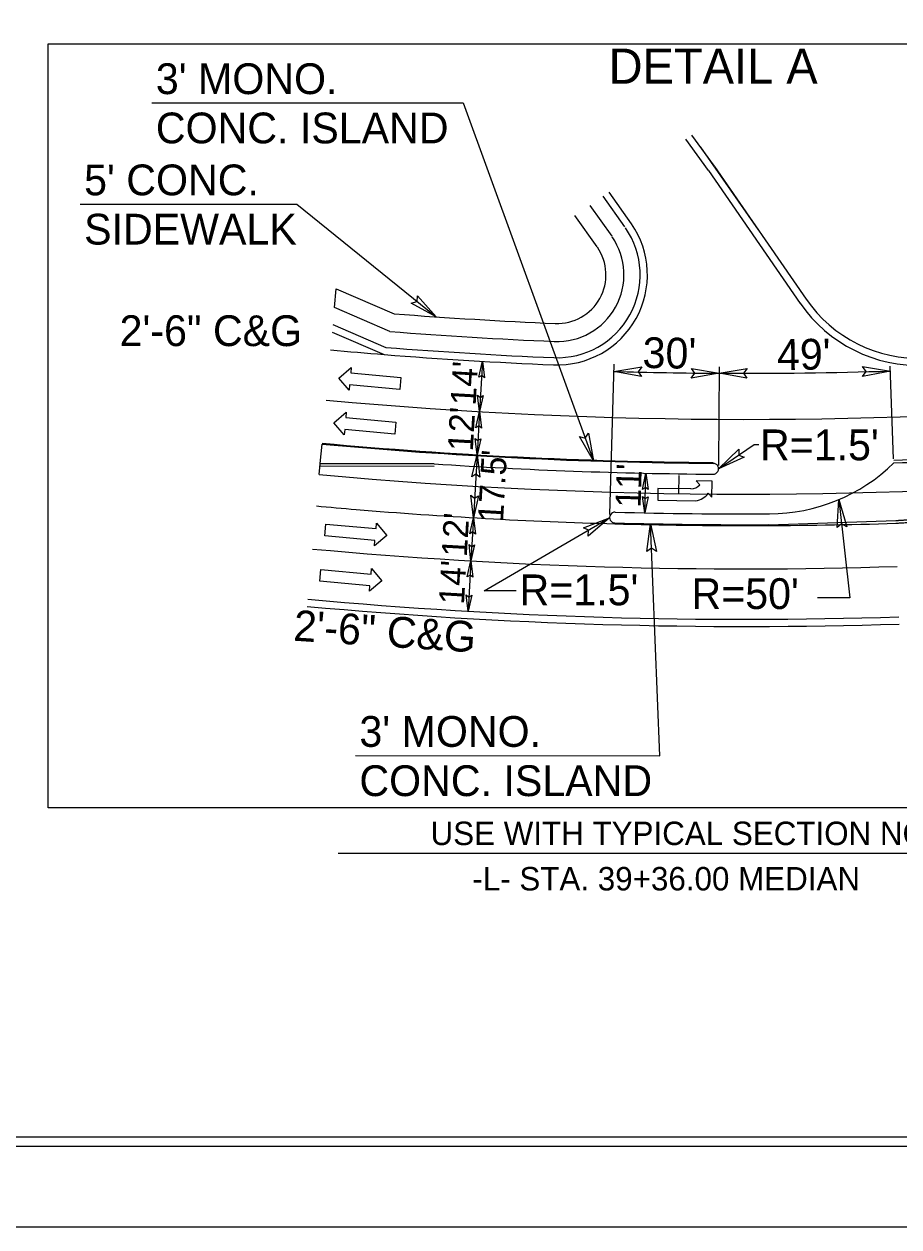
# Model space of a CAD drawing. Extents: x 958711 to 962106, y 831169 to 840840.
# Drawn here: x 959005 to 959247.9, y 832393.8 to 832727.7 of the extents above; entities that cross this region are included whole.
import ezdxf

# ---------------------------------------------------------------- set-up
doc = ezdxf.new("R2010")
doc.units = 0
for name, color, linetype in [('Old_Level_1', 7, 'Continuous'), ('Old_Level_3', 7, 'Continuous'), ('Prop Conc 1ft 6in Curb and Gutter', 7, 'Continuous'), ('Prop Conc 2ft 6in Curb and Gutter', 7, 'Continuous'), ('Prop Conc 4in Sidewalk', 7, 'Continuous'), ('Prop Conc 5in Monolithic Keyed In Island', 7, 'Continuous'), ('Prop Conc Drive Radius Type', 7, 'Continuous'), ('Prop Dimension', 7, 'Continuous'), ('Prop Dimension Text', 7, 'Continuous'), ('Prop EOT', 7, 'Continuous'), ('Prop Horizontal Alignment', 7, 'Continuous'), ('Prop Horizontal Alignment Tick Small', 7, 'Continuous'), ('Prop Lane Arrow CELL', 7, 'Continuous'), ('Prop Lane Lines', 7, 'Continuous'), ('Prop Terminator CELL', 7, 'Continuous'), ('Sheet Plot Border Inside CELL', 7, 'Continuous'), ('Sheet Plot Border Outside CELL', 7, 'Continuous'), ('Sheet Typical CELL', 7, 'Continuous')]:
    doc.layers.add(name, color=color, linetype=linetype)

msp = doc.modelspace()

# ---------------------------------------------------------------- linework, layer by layer
at = {"layer": 'Old_Level_1'}
msp.add_line((959092.26, 832497.49), (959295.82, 832497.49), dxfattribs=at)
msp.add_lwpolyline([(959011.72, 832722.18), (959379.51, 832722.18), (959379.51, 832510.07), (959011.72, 832510.07)], close=True, dxfattribs=at)
at = {"layer": 'Prop Conc 1ft 6in Curb and Gutter'}
msp.add_arc((959205.51, 833897.2), 1292, 271.82025, 275.16307, dxfattribs=at)
at = {"layer": 'Prop Conc 2ft 6in Curb and Gutter'}
for p, q in [((959196.67, 832688.21), (959190.38, 832696.88)), ((959196.69, 832688.17), (959222.17, 832651.29)), ((959171.84, 832671.36), (959165.79, 832679.9)), ((959090.79, 832644.27), (959105.5, 832637.91))]:
    msp.add_line(p, q, dxfattribs=at)
for centre, radius, start, end in [((959153.08, 832658.06), 23, 267.5773, 34.6293), ((959253.43, 832672.89), 38, 214.6293, 272.2416), ((959205.51, 833897.2), 1263.25, 265.45913, 267.57734), ((959205.51, 833897.2), 1336.75, 264.76846, 271.82025)]:
    msp.add_arc(centre, radius, start, end, dxfattribs=at)
at = {"layer": 'Prop Conc 4in Sidewalk'}
for p, q in [((959162.09, 832677.34), (959168.17, 832668.76)), ((959164.1, 832665.87), (959157.97, 832674.5)), ((959091.22, 832648.98), (959091.7, 832654.22)), ((959091.7, 832654.22), (959107.82, 832647.26)), ((959106.6, 832642.34), (959091.22, 832648.98))]:
    msp.add_line(p, q, dxfattribs=at)
for centre, radius, start, end in [((959153.08, 832658.06), 18.5, 267.5773, 34.6293), ((959153.08, 832658.06), 13.5, 267.5773, 34.6293), ((959205.51, 833897.2), 1253.75, 265.53097, 267.57734), ((959205.51, 833897.2), 1258.75, 265.49306, 267.57357)]:
    msp.add_arc(centre, radius, start, end, dxfattribs=at)
at = {"layer": 'Prop Conc 5in Monolithic Keyed In Island'}
for p, q in [((959087.25, 832605.67), (959087.75, 832611.08)), ((959087.25, 832605.67), (959118.89, 832605.6)), ((959118.89, 832605.6), (959087.25, 832605.67)), ((959211.81, 832588.71), (959247.06, 832589.86))]:
    msp.add_line(p, q, dxfattribs=at)
msp.add_lwpolyline([(959211.96, 832591.71), (959211.96, 832591.71)], dxfattribs=at)
for centre, radius, start, end in [((959205.51, 833897.2), 1291.5, 264.76846, 269.59414), ((959205.51, 833897.2), 1291.5, 264.76846, 269.59414), ((959205.51, 833897.2), 1292, 271.82025, 275.16307), ((959205.51, 833897.2), 1294.5, 266.16326, 269.59414), ((959205.51, 833897.2), 1294.5, 266.16326, 269.59414), ((959196.35, 832604.23), 1.5, 269.5938, 89.5941), ((959196.35, 832604.23), 1.5, 269.5938, 89.5941), ((959211.71, 832641.71), 50, 270.2831, 314.1707), ((959211.71, 832641.71), 50, 270.2831, 314.1707), ((959211.71, 832641.71), 50, 270.2831, 314.1707), ((959169.11, 832590.7), 1.5, 87.7335, 269.1342), ((959205.51, 833897.2), 1305.5, 268.40495, 270.28292), ((959205.51, 833897.2), 1308.5, 268.40502, 270.27579)]:
    msp.add_arc(centre, radius, start, end, dxfattribs=at)
for points in [[(959247.06, 832589.86), (959247.35, 832589.88), (959247.64, 832589.9), (959247.93, 832589.92), (959248.21, 832589.94), (959248.5, 832589.96), (959248.79, 832589.98), (959249.08, 832590), (959249.37, 832590.02), (959249.66, 832590.04), (959249.95, 832590.06), (959250.24, 832590.08), (959250.53, 832590.1), (959250.82, 832590.12), (959251.11, 832590.14), (959251.4, 832590.16), (959251.69, 832590.19), (959251.98, 832590.21), (959252.27, 832590.23), (959252.56, 832590.25), (959252.85, 832590.27), (959253.14, 832590.29), (959253.43, 832590.31), (959253.71, 832590.33), (959254, 832590.36), (959254.29, 832590.38), (959254.58, 832590.4), (959254.87, 832590.42), (959255.16, 832590.44), (959255.45, 832590.46), (959255.74, 832590.49), (959256.03, 832590.51), (959256.32, 832590.53), (959256.61, 832590.55), (959256.9, 832590.58), (959257.19, 832590.6), (959257.48, 832590.62), (959257.77, 832590.64), (959258.06, 832590.66), (959258.34, 832590.69), (959258.63, 832590.71), (959258.92, 832590.73), (959259.21, 832590.75), (959259.5, 832590.78), (959259.79, 832590.8), (959260.08, 832590.82), (959260.37, 832590.85), (959260.66, 832590.87), (959260.95, 832590.89), (959261.24, 832590.92), (959261.53, 832590.94), (959261.82, 832590.96), (959262.1, 832590.99), (959262.39, 832591.01), (959262.68, 832591.03), (959262.97, 832591.06), (959263.26, 832591.08), (959263.55, 832591.1), (959263.84, 832591.13), (959264.13, 832591.15), (959264.42, 832591.17), (959264.71, 832591.2), (959265, 832591.22), (959265.29, 832591.25), (959265.57, 832591.27), (959265.86, 832591.29), (959266.15, 832591.32), (959266.44, 832591.34), (959266.73, 832591.37), (959267.02, 832591.39), (959267.31, 832591.42), (959267.6, 832591.44), (959267.89, 832591.46), (959268.18, 832591.49), (959268.47, 832591.51), (959268.75, 832591.54), (959269.04, 832591.56), (959269.33, 832591.59), (959269.62, 832591.61), (959269.91, 832591.64), (959270.2, 832591.66), (959270.49, 832591.69), (959270.78, 832591.71), (959271.07, 832591.74), (959271.36, 832591.77), (959271.64, 832591.79), (959271.93, 832591.82), (959272.22, 832591.84), (959272.51, 832591.87), (959272.8, 832591.89), (959273.09, 832591.92), (959273.38, 832591.94), (959273.67, 832591.97), (959273.96, 832592), (959274.24, 832592.02), (959274.53, 832592.05), (959274.82, 832592.07), (959275.11, 832592.1), (959275.4, 832592.13), (959275.69, 832592.15), (959275.98, 832592.18), (959276.27, 832592.21), (959276.55, 832592.23), (959276.84, 832592.26), (959277.13, 832592.29), (959277.42, 832592.31), (959277.71, 832592.34), (959278, 832592.37), (959278.29, 832592.39), (959278.58, 832592.42), (959278.87, 832592.45), (959279.15, 832592.47), (959279.44, 832592.5), (959279.73, 832592.53), (959280.02, 832592.56), (959280.31, 832592.58), (959280.6, 832592.61), (959280.89, 832592.64), (959281.17, 832592.67), (959281.46, 832592.69), (959281.75, 832592.72), (959282.04, 832592.75), (959282.33, 832592.78), (959282.62, 832592.8), (959282.91, 832592.83), (959283.2, 832592.86), (959283.48, 832592.89), (959283.77, 832592.92), (959284.06, 832592.94), (959284.35, 832592.97), (959284.64, 832593), (959284.93, 832593.03), (959285.22, 832593.06), (959285.5, 832593.09), (959285.79, 832593.11), (959286.08, 832593.14), (959286.37, 832593.17), (959286.66, 832593.2), (959286.95, 832593.23), (959287.23, 832593.26), (959287.52, 832593.29), (959287.81, 832593.32), (959288.1, 832593.35), (959288.39, 832593.37), (959288.68, 832593.4), (959288.97, 832593.43), (959289.25, 832593.46), (959289.54, 832593.49), (959289.83, 832593.52), (959290.12, 832593.55), (959290.41, 832593.58), (959290.7, 832593.61), (959290.98, 832593.64), (959291.27, 832593.67), (959291.56, 832593.7), (959291.85, 832593.73), (959292.14, 832593.76), (959292.43, 832593.79), (959292.71, 832593.82), (959293, 832593.85), (959293.29, 832593.88), (959293.58, 832593.91), (959293.87, 832593.94), (959294.16, 832593.97), (959294.44, 832594), (959294.73, 832594.03), (959295.02, 832594.06), (959295.31, 832594.09), (959295.6, 832594.12), (959295.89, 832594.15), (959296.17, 832594.19), (959296.46, 832594.22), (959296.75, 832594.25), (959297.04, 832594.28), (959297.33, 832594.31), (959297.61, 832594.34), (959297.9, 832594.37), (959298.19, 832594.4), (959298.48, 832594.43), (959298.77, 832594.47), (959299.06, 832594.5), (959299.34, 832594.53), (959299.63, 832594.56), (959299.92, 832594.59), (959300.21, 832594.62), (959300.5, 832594.66), (959300.78, 832594.69), (959301.07, 832594.72), (959301.36, 832594.75), (959301.65, 832594.78), (959301.94, 832594.82), (959302.22, 832594.85), (959302.51, 832594.88), (959302.8, 832594.91), (959303.09, 832594.95), (959303.38, 832594.98), (959303.66, 832595.01), (959303.95, 832595.04), (959304.24, 832595.08), (959304.53, 832595.11), (959304.82, 832595.14), (959305.1, 832595.17), (959305.39, 832595.21), (959305.68, 832595.24), (959305.97, 832595.27), (959306.25, 832595.31), (959306.54, 832595.34), (959306.83, 832595.37), (959307.12, 832595.41), (959307.41, 832595.44), (959307.69, 832595.47), (959307.98, 832595.51), (959308.27, 832595.54), (959308.56, 832595.57), (959308.85, 832595.61), (959309.13, 832595.64), (959309.42, 832595.67), (959309.71, 832595.71), (959310, 832595.74), (959310.28, 832595.78), (959310.57, 832595.81), (959310.86, 832595.84), (959311.15, 832595.88)], [(959247.06, 832589.86), (959247.35, 832589.88), (959247.64, 832589.9), (959247.93, 832589.92), (959248.21, 832589.94), (959248.5, 832589.96), (959248.79, 832589.98), (959249.08, 832590), (959249.37, 832590.02), (959249.66, 832590.04), (959249.95, 832590.06), (959250.24, 832590.08), (959250.53, 832590.1), (959250.82, 832590.12), (959251.11, 832590.14), (959251.4, 832590.16), (959251.69, 832590.19), (959251.98, 832590.21), (959252.27, 832590.23), (959252.56, 832590.25), (959252.85, 832590.27), (959253.14, 832590.29), (959253.43, 832590.31), (959253.71, 832590.33), (959254, 832590.36), (959254.29, 832590.38), (959254.58, 832590.4), (959254.87, 832590.42), (959255.16, 832590.44), (959255.45, 832590.46), (959255.74, 832590.49), (959256.03, 832590.51), (959256.32, 832590.53), (959256.61, 832590.55), (959256.9, 832590.58), (959257.19, 832590.6), (959257.48, 832590.62), (959257.77, 832590.64), (959258.06, 832590.66), (959258.34, 832590.69), (959258.63, 832590.71), (959258.92, 832590.73), (959259.21, 832590.75), (959259.5, 832590.78), (959259.79, 832590.8), (959260.08, 832590.82), (959260.37, 832590.85), (959260.66, 832590.87), (959260.95, 832590.89), (959261.24, 832590.92), (959261.53, 832590.94), (959261.82, 832590.96), (959262.1, 832590.99), (959262.39, 832591.01), (959262.68, 832591.03), (959262.97, 832591.06), (959263.26, 832591.08), (959263.55, 832591.1), (959263.84, 832591.13), (959264.13, 832591.15), (959264.42, 832591.17), (959264.71, 832591.2), (959265, 832591.22), (959265.29, 832591.25), (959265.57, 832591.27), (959265.86, 832591.29), (959266.15, 832591.32), (959266.44, 832591.34), (959266.73, 832591.37), (959267.02, 832591.39), (959267.31, 832591.42), (959267.6, 832591.44), (959267.89, 832591.46), (959268.08, 832591.48), (959268.26, 832591.5), (959268.45, 832591.51)]]:
    msp.add_open_spline(points, degree=3, dxfattribs=at)
at = {"layer": 'Prop Conc Drive Radius Type'}
msp.add_line((959192.79, 832693.47), (959208.85, 832670.54), dxfattribs=at)
at = {"layer": 'Prop Dimension'}
for p, q in [((959132.31, 832634.07), (959131.5, 832620.09)), ((959167.63, 832591.53), (959168.84, 832633.28)), ((959198.02, 832632.55), (959197.86, 832605.13)), ((959246.43, 832607.01), (959245.5, 832632.75)), ((959131.5, 832620.09), (959130.8, 832608.11)), ((959130.8, 832608.11), (959129.79, 832590.64)), ((959177.4, 832592), (959177.64, 832603)), ((959129.79, 832590.64), (959129.1, 832578.66)), ((959129.1, 832578.66), (959128.29, 832564.68))]:
    msp.add_line(p, q, dxfattribs=at)
at = {"layer": 'Prop Dimension Text'}
for p, q in [((959040.52, 832705.8), (959126.98, 832705.79)), ((959126.98, 832705.79), (959163.12, 832606.39)), ((959020.6, 832677.7), (959080.74, 832677.7)), ((959080.74, 832677.7), (959119.41, 832646.41)), ((959197.85, 832604.2), (959207.76, 832610.95)), ((959207.76, 832610.95), (959209.03, 832610.95)), ((959231.24, 832595.69), (959234.25, 832568.43)), ((959132.73, 832570.36), (959167.61, 832590.57)), ((959181.53, 832524.59), (959178.91, 832588.97)), ((959141.69, 832570.36), (959132.73, 832570.36)), ((959234.25, 832568.43), (959225.29, 832568.43)), ((959097.03, 832524.6), (959181.53, 832524.59))]:
    msp.add_line(p, q, dxfattribs=at)
for points in [[(959114.27, 832652.27), (959119.41, 832646.41), (959112.54, 832650.21), (959114.17, 832650.65)], [(959176.45, 832629.8), (959168.78, 832631.26), (959176.54, 832632.49), (959175.53, 832631.14)], [(959190.32, 832632.07), (959198.01, 832630.75), (959190.27, 832629.38), (959191.26, 832630.75)], [(959205.7, 832629.42), (959198.01, 832630.75), (959205.74, 832632.11), (959204.76, 832630.75)], [(959237.84, 832632.58), (959245.55, 832631.36), (959237.83, 832629.89), (959238.8, 832631.27)], [(959161.74, 832614.07), (959163.12, 832606.39), (959159.2, 832613.19), (959160.82, 832612.74)], [(959129.39, 832602.03), (959130.8, 832608.11), (959131.54, 832601.87), (959130.49, 832602.72)], [(959204.95, 832607.44), (959197.85, 832604.2), (959203.47, 832609.69), (959203.43, 832608)], [(959131.2, 832596.72), (959129.79, 832590.64), (959129.06, 832596.88), (959130.1, 832596.03)], [(959230.77, 832587.9), (959231.24, 832595.69), (959233.45, 832588.15), (959231.98, 832588.98)], [(959160.3, 832587.86), (959167.61, 832590.57), (959161.61, 832585.51), (959161.77, 832587.19)], [(959177.9, 832581.23), (959178.91, 832588.97), (959180.59, 832581.3), (959179.18, 832582.22)]]:
    msp.add_lwpolyline(points, close=True, dxfattribs=at)
at = {"layer": 'Prop EOT'}
for p, q in [((959195.05, 832687.04), (959188.74, 832695.74)), ((959195.05, 832687.04), (959220.52, 832650.15)), ((959173.66, 832672.26), (959167.44, 832681.03)), ((959090.6, 832642.17), (959105.01, 832635.95))]:
    msp.add_line(p, q, dxfattribs=at)
for centre, radius, start, end in [((959153.08, 832658.06), 25, 267.5773, 34.6293), ((959253.43, 832672.89), 40, 214.6293, 272.2416), ((959205.51, 833897.2), 1265.25, 265.44411, 267.57734), ((959205.51, 833897.2), 1334.75, 264.76846, 271.82025)]:
    msp.add_arc(centre, radius, start, end, dxfattribs=at)
at = {"layer": 'Prop Horizontal Alignment'}
msp.add_arc((959205.51, 833897.2), 1300, 264.76846, 275.16307, dxfattribs=at)
at = {"layer": 'Prop Horizontal Alignment Tick Small'}
for p, q in [((959086.97, 832602.61), (959087.43, 832607.59)), ((959086.97, 832602.61), (959087.43, 832607.59)), ((959186.81, 832597.33), (959186.88, 832602.33)), ((959186.81, 832597.33), (959186.88, 832602.33))]:
    msp.add_line(p, q, dxfattribs=at)
at = {"layer": 'Prop Lane Arrow CELL'}
for p, q in [((959092.43, 832629.41), (959095.86, 832632.31)), ((959095.86, 832632.31), (959095.73, 832630.82)), ((959095.73, 832630.82), (959109.67, 832629.54)), ((959095.29, 832626.04), (959092.43, 832629.41)), ((959095.42, 832627.53), (959095.29, 832626.04)), ((959109.37, 832626.25), (959095.42, 832627.53)), ((959109.67, 832629.54), (959109.37, 832626.25)), ((959091.05, 832617.03), (959094.48, 832619.93)), ((959094.48, 832619.93), (959094.34, 832618.43)), ((959093.9, 832613.65), (959091.05, 832617.03)), ((959094.34, 832618.43), (959108.28, 832617.16)), ((959108.28, 832617.16), (959107.98, 832613.87)), ((959094.04, 832615.15), (959093.9, 832613.65)), ((959107.98, 832613.87), (959094.04, 832615.15)), ((959196.11, 832600.77), (959191.61, 832600.87)), ((959191.61, 832600.87), (959192.65, 832599.81)), ((959196.01, 832596.37), (959196.11, 832600.77)), ((959180.99, 832598.78), (959180.95, 832595.48)), ((959190.14, 832598.68), (959180.99, 832598.78)), ((959194.97, 832597.43), (959196.01, 832596.37)), ((959180.95, 832595.48), (959191.5, 832595.37)), ((959088.49, 832585.61), (959088.8, 832588.9)), ((959088.8, 832588.9), (959102.74, 832587.62)), ((959102.74, 832587.62), (959102.87, 832589.11)), ((959102.87, 832589.11), (959105.73, 832585.74)), ((959102.44, 832584.33), (959088.49, 832585.61)), ((959105.73, 832585.74), (959102.3, 832582.84)), ((959102.3, 832582.84), (959102.44, 832584.33)), ((959101.35, 832575.02), (959101.48, 832576.51)), ((959101.48, 832576.51), (959104.34, 832573.14)), ((959087.1, 832573.01), (959087.41, 832576.29)), ((959087.41, 832576.29), (959101.35, 832575.02)), ((959101.05, 832571.73), (959087.1, 832573.01)), ((959104.34, 832573.14), (959100.91, 832570.24)), ((959100.91, 832570.24), (959101.05, 832571.73))]:
    msp.add_line(p, q, dxfattribs=at)
for centre, radius, start, end in [((959190.18, 832601.94), 3.27, 269.3772, 319.0353), ((959190.77, 832600.55), 5.25, 278.0532, 323.3649)]:
    msp.add_arc(centre, radius, start, end, dxfattribs=at)
at = {"layer": 'Prop Lane Lines'}
msp.add_line((959118.89, 832604.85), (959087.19, 832604.92), dxfattribs=at)
for radius, start, end in [(1265.25, 264.76846, 265.44411), (1266.47, 268.33818, 269.66061), (1266.47, 269.66061, 271.81155), (1279.25, 264.76846, 275.16307), (1291.25, 264.76846, 269.59414), (1291.25, 271.82025, 275.16307), (1308.75, 264.76846, 265.25328), (1308.75, 265.25328, 268.40336), (1308.75, 268.40336, 271.82025), (1320.75, 264.76846, 271.82025)]:
    msp.add_arc((959205.51, 833897.2), radius, start, end, dxfattribs=at)
msp.add_open_spline([(959247.11, 832589.11), (959247.44, 832589.13), (959247.78, 832589.16), (959248.45, 832589.2), (959248.78, 832589.23), (959249.79, 832589.3), (959251.79, 832589.44), (959256.48, 832589.79), (959265.84, 832590.52), (959279.21, 832591.69), (959292.57, 832593.03), (959301.9, 832594.05), (959306.57, 832594.59), (959308.57, 832594.82), (959309.57, 832594.94), (959309.9, 832594.98), (959310.57, 832595.05), (959310.9, 832595.09), (959311.24, 832595.13)], degree=3, dxfattribs=at)
at = {"layer": 'Prop Terminator CELL'}
for points in [[(959131.27, 832629.62), (959132.31, 832634.07), (959132.84, 832629.5), (959132.08, 832630.12)], [(959132.53, 832624.54), (959131.5, 832620.09), (959130.96, 832624.65), (959131.73, 832624.03)], [(959130.46, 832615.64), (959131.5, 832620.09), (959132.03, 832615.53), (959131.27, 832616.15)], [(959131.84, 832612.56), (959130.8, 832608.11), (959130.27, 832612.67), (959131.03, 832612.05)], [(959176.73, 832598.52), (959177.64, 832603), (959178.31, 832598.45), (959177.52, 832599.05)], [(959178.3, 832596.48), (959177.4, 832592), (959176.73, 832596.55), (959177.51, 832595.95)], [(959128.76, 832586.19), (959129.79, 832590.64), (959130.33, 832586.08), (959129.56, 832586.7)], [(959130.13, 832583.11), (959129.1, 832578.66), (959128.56, 832583.22), (959129.33, 832582.6)], [(959128.06, 832574.21), (959129.1, 832578.66), (959129.63, 832574.1), (959128.87, 832574.72)], [(959129.32, 832569.13), (959128.29, 832564.68), (959127.75, 832569.25), (959128.52, 832568.63)]]:
    msp.add_lwpolyline(points, close=True, dxfattribs=at)
at = {"layer": 'Sheet Plot Border Inside CELL'}
msp.add_lwpolyline([(960390.3, 833471.32), (958723.8, 833471.32), (958723.8, 832416.22), (960390.3, 832416.22)], close=True, dxfattribs=at)
at = {"layer": 'Sheet Plot Border Outside CELL'}
msp.add_lwpolyline([(960394.8, 833493.77), (958710.8, 833493.77), (958710.8, 832393.77), (960394.8, 832393.77)], close=True, dxfattribs=at)
at = {"layer": 'Sheet Typical CELL'}
msp.add_lwpolyline([(960377.8, 833468.77), (958877.8, 833468.77), (958877.8, 832418.77), (960377.8, 832418.77)], close=True, dxfattribs=at)

# ---------------------------------------------------------------- texts
at = {"layer": 'Old_Level_1'}
for s, height, p in [('DETAIL A', 9.763, (959167.32, 832711.12)), ('USE WITH TYPICAL SECTION NO. 5', 6.5088, (959117.88, 832499.77))]:
    msp.add_text(s, height=height, dxfattribs=at).set_placement(p)
at = {"layer": 'Old_Level_3'}
msp.add_text('-L- STA. 39+36.00 MEDIAN', height=6.5088, dxfattribs=at).set_placement((959129.49, 832487.18))
at = {"layer": 'Prop Dimension Text'}
for s, height, rotation, p in [("3' MONO.", 8.544, 359.9979, (959041.62, 832708.24)), ('CONC. ISLAND', 8.5442, 359.9979, (959041.62, 832694.57)), ("5' CONC. ", 8.544, 359.9979, (959021.7, 832680.15)), ('SIDEWALK', 8.544, 359.9979, (959021.7, 832666.47)), ('2\'-6" C&G', 8.544, 359.9979, (959031.55, 832638.29)), ("30'", 8.544, 358.9994, (959176.69, 832632.23)), ("49'", 8.544, 0.7361, (959214.11, 832631.63)), ("14'", 7, 86.6833, (959130.39, 832621.67)), ("12'", 7, 86.6833, (959129.61, 832608.94)), ("R=1.5'", 8.544, 359.9988, (959209.34, 832606.59)), ("17.5'", 7, 86.6833, (959137.99, 832589.26)), ("11'", 7, 88.3822, (959176.2, 832593.36)), ("12'", 7, 86.6833, (959127.93, 832579.61)), ("14'", 7, 86.6833, (959127.15, 832566.4)), ("R=1.5'", 8.544, 359.9988, (959142.59, 832566.34)), ("R=50'", 8.544, 359.9979, (959190.32, 832565.3)), ('2\'-6" C&G', 8.544, 356.2698, (959079.65, 832556.52)), ("3' MONO.", 8.544, 359.9979, (959098.13, 832527.04)), ('CONC. ISLAND', 8.5442, 359.9979, (959098.13, 832513.37))]:
    msp.add_text(s, height=height, rotation=rotation, dxfattribs=at).set_placement(p)

doc.saveas('drawing.dxf')
